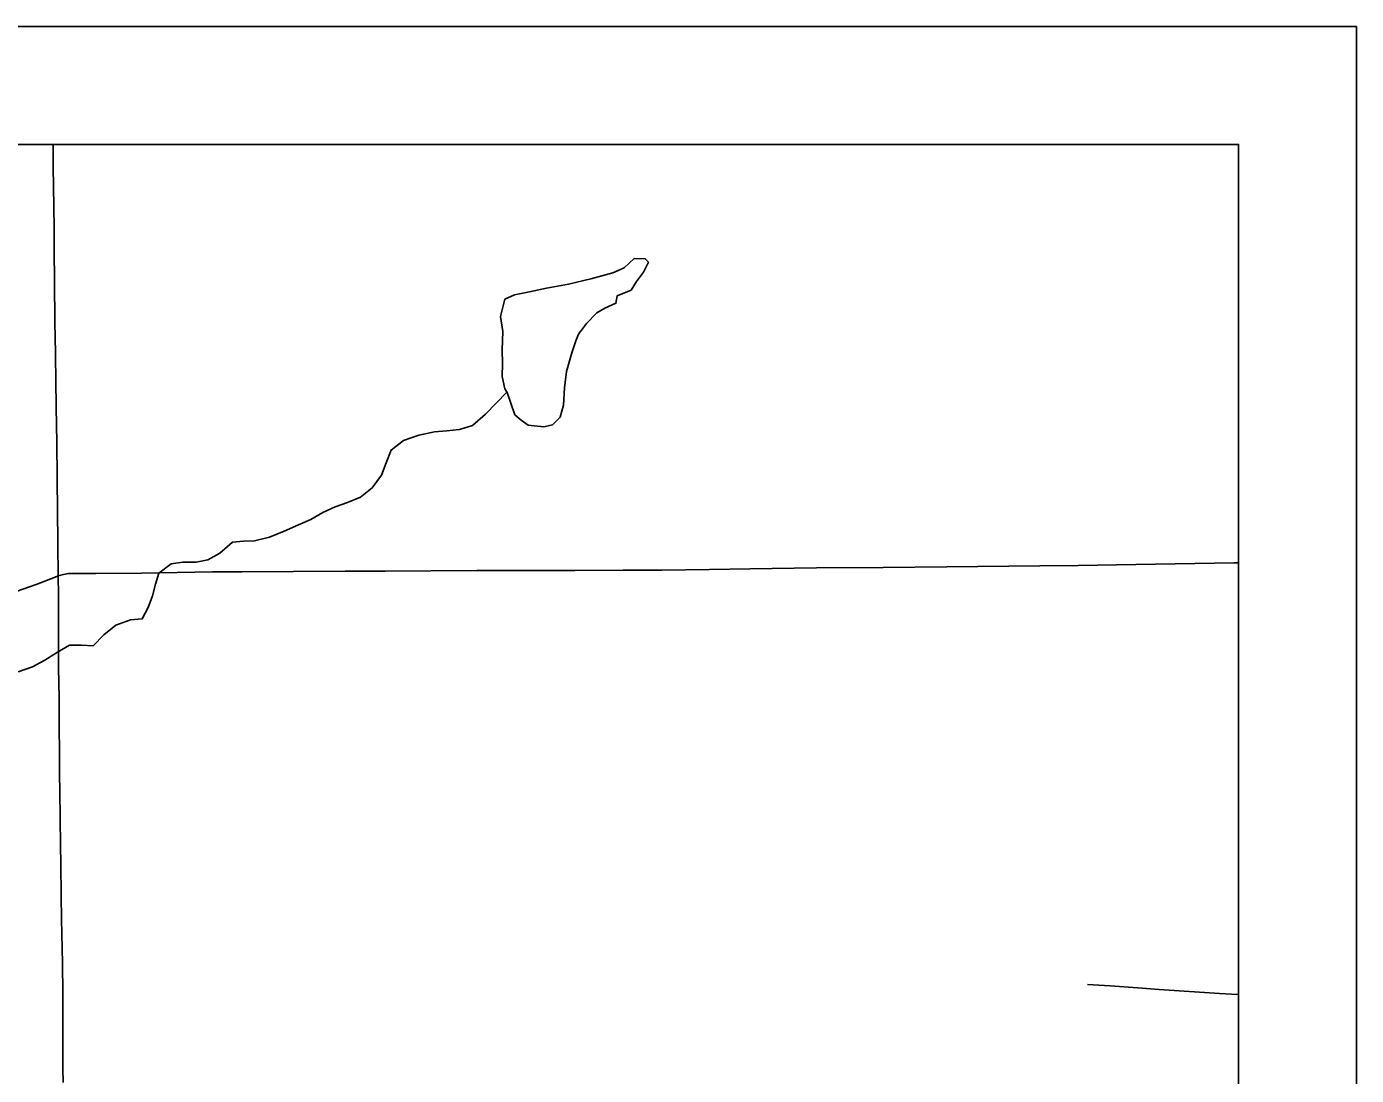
# Model space of a CAD drawing. Extents: x 0 to 34, y 0 to 22.
# Drawn here: x 19.216 to 20.344, y 19.134 to 20.024 of the extents above; entities that cross this region are included whole.
import ezdxf

# ---------------------------------------------------------------- set-up
doc = ezdxf.new("R2010")
doc.units = 0
for name, color, linetype in [('GM_X_Corporation', 7, 'Continuous'), ('GM_X_County_Road', 7, 'Continuous'), ('GM_X_Minor_Lake', 7, 'Continuous'), ('GM_X_Minor_River', 7, 'Continuous'), ('GM_X_Township_Road', 7, 'Continuous'), ('SH_Data', 7, 'Continuous')]:
    doc.layers.add(name, color=color, linetype=linetype)

msp = doc.modelspace()

# ---------------------------------------------------------------- linework, layer by layer
at = {"layer": 'GM_X_Corporation'}
msp.add_lwpolyline([(20.2438, 15.6706), (20.2438, 19.9239), (18.7506, 19.9239), (18.758, 19.3951), (18.7531, 18.5321), (18.7532, 18.52), (18.7553, 18.174), (18.775, 16.6777)], dxfattribs=at)
at = {"layer": 'GM_X_County_Road'}
for points in [[(19.2424, 19.5577), (19.2421, 19.585), (19.2417, 19.6142), (19.2415, 19.6385), (19.2411, 19.6738), (19.241, 19.6831), (19.2406, 19.7036), (19.2404, 19.721), (19.2401, 19.7471), (19.2396, 19.7726), (19.2392, 19.808), (19.2389, 19.8335), (19.2389, 19.8528), (19.2386, 19.8708), (19.2381, 19.905), (19.2381, 19.9239)], [(19.2424, 19.5577), (19.2469, 19.5589), (19.2511, 19.5596), (19.2558, 19.5597), (19.2744, 19.5598), (19.313, 19.56), (19.3733, 19.561), (19.3981, 19.5612), (19.4857, 19.5617), (19.5197, 19.5616), (19.5975, 19.5622), (19.6465, 19.5622), (19.6807, 19.5623), (19.7217, 19.5626), (19.7546, 19.5626), (19.795, 19.5632), (19.8291, 19.5637), (19.8857, 19.5645), (19.9422, 19.5648), (19.9963, 19.5653), (20.0752, 19.5661), (20.1076, 19.5666), (20.1568, 19.5674), (20.24, 19.5687), (20.2438, 19.5687)], [(18.7582, 19.3945), (18.7675, 19.3981), (18.7757, 19.4011), (18.7839, 19.404), (18.82, 19.4153), (18.8568, 19.4266), (18.8817, 19.4347), (18.9142, 19.4452), (18.9301, 19.4506), (18.9472, 19.4562), (18.9872, 19.4699), (19.0178, 19.4801), (19.0621, 19.4946), (19.0974, 19.5067), (19.1334, 19.5187), (19.2067, 19.5444), (19.2237, 19.5504), (19.2399, 19.5567), (19.2424, 19.5577)], [(19.2466, 19.1278), (19.2464, 19.1396), (19.2464, 19.1676), (19.2462, 19.2036), (19.2459, 19.2291), (19.2451, 19.2663), (19.2448, 19.2861), (19.2445, 19.3134), (19.2443, 19.3289), (19.2437, 19.3754), (19.2435, 19.3891), (19.2434, 19.4027), (19.2432, 19.4349), (19.2431, 19.4542), (19.2426, 19.4796), (19.2426, 19.5008), (19.2426, 19.5169), (19.2425, 19.5412), (19.2424, 19.5577)]]:
    msp.add_lwpolyline(points, dxfattribs=at)
at = {"layer": 'GM_X_Minor_Lake'}
msp.add_line((19.6233, 19.7133), (19.6298, 19.6943), dxfattribs=at)
msp.add_lwpolyline([(19.6298, 19.6943), (19.6352, 19.6898), (19.6412, 19.6857), (19.6545, 19.6842), (19.6617, 19.6858), (19.6682, 19.6923), (19.6712, 19.7025), (19.6718, 19.7174), (19.6737, 19.7311), (19.6782, 19.747), (19.6815, 19.7573), (19.6838, 19.7627), (19.6906, 19.7718), (19.6993, 19.781), (19.7061, 19.7848), (19.7155, 19.789), (19.7167, 19.7955), (19.7284, 19.8001), (19.7329, 19.8074), (19.739, 19.8154), (19.7431, 19.8238), (19.7404, 19.8268), (19.7309, 19.8271), (19.7226, 19.8191), (19.7128, 19.8149), (19.6942, 19.8098), (19.6752, 19.8052), (19.6567, 19.802), (19.6422, 19.7989), (19.6294, 19.7962), (19.6214, 19.7924), (19.6177, 19.7779), (19.6196, 19.765), (19.6189, 19.7494), (19.6194, 19.738), (19.619, 19.727), (19.6214, 19.7163), (19.6233, 19.7133)], dxfattribs=at)
at = {"layer": 'GM_X_Minor_River'}
for points in [[(19.5207, 19.6535), (19.5248, 19.6645), (19.5354, 19.6726), (19.5483, 19.6772), (19.5616, 19.6799), (19.5722, 19.6807), (19.5828, 19.6819), (19.5938, 19.6854), (19.6048, 19.695), (19.6231, 19.7135)], [(19.2084, 19.4762), (19.2205, 19.4805), (19.2311, 19.4862), (19.2417, 19.4931), (19.2519, 19.4989), (19.2622, 19.4989), (19.272, 19.4982), (19.2811, 19.5078), (19.2913, 19.5158), (19.3038, 19.5204), (19.3137, 19.5213), (19.3186, 19.5308), (19.3223, 19.5407), (19.3249, 19.5506), (19.3276, 19.5601), (19.3381, 19.5678), (19.348, 19.5693), (19.3594, 19.5694), (19.3693, 19.5713), (19.3795, 19.5771), (19.3901, 19.5863), (19.3995, 19.5871), (19.409, 19.5875), (19.4215, 19.5906), (19.434, 19.5956), (19.4462, 19.601), (19.4568, 19.6056), (19.467, 19.6114), (19.4772, 19.6164), (19.4878, 19.6199), (19.4988, 19.6245), (19.5086, 19.6325), (19.5166, 19.6432), (19.5207, 19.6535)]]:
    msp.add_lwpolyline(points, dxfattribs=at)
at = {"layer": 'GM_X_Township_Road'}
msp.add_lwpolyline([(20.1157, 19.2109), (20.1349, 19.2099), (20.1584, 19.2081), (20.1764, 19.2068), (20.2277, 19.2032), (20.2377, 19.2026), (20.2438, 19.2024)], dxfattribs=at)
at = {"layer": 'SH_Data'}
for p, q in [((13.3438, 20.0239), (20.3438, 20.0239)), ((20.3438, 20.0239), (20.3438, 13.0239)), ((13.4438, 19.9239), (20.2438, 19.9239)), ((20.2438, 19.9239), (20.2438, 13.1239))]:
    msp.add_line(p, q, dxfattribs=at)

doc.saveas('drawing.dxf')
